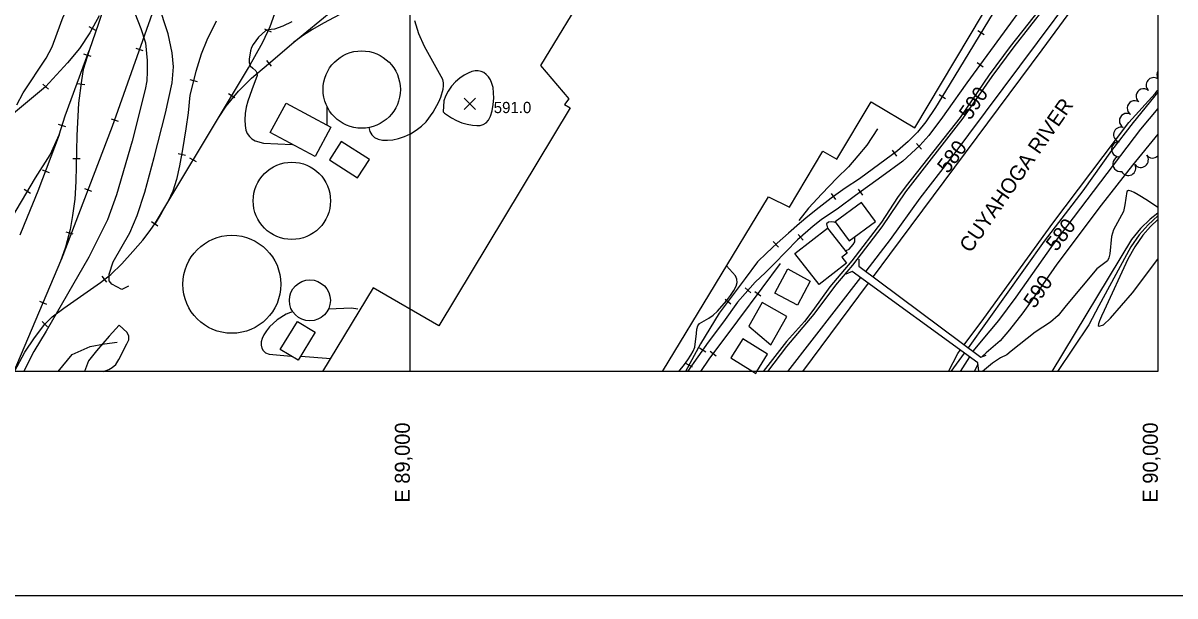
# Model space of a CAD drawing. Extents: x 79600 to 91800, y 75600 to 84400.
# Drawn here: x 88483 to 90023, y 75700 to 76466 of the extents above; entities that cross this region are included whole.
import ezdxf

# ---------------------------------------------------------------- set-up
doc = ezdxf.new("R2010")
doc.units = 0
for name, color, linetype in [('080-090$0$BLDG', 7, 'Continuous'), ('080-090$0$BRIDGE', 7, 'Continuous'), ('080-090$0$GRID', 7, 'Continuous'), ('080-090$0$INDEX', 7, 'Continuous'), ('080-090$0$INDXLBL', 7, 'Continuous'), ('080-090$0$INTER', 7, 'Continuous'), ('080-090$0$ROAD', 7, 'Continuous'), ('080-090$0$RR', 7, 'Continuous'), ('080-090$0$SPOTMARK', 7, 'Continuous'), ('080-090$0$SPOTS', 7, 'Continuous'), ('080-090$0$TI_BORDER', 7, 'Continuous'), ('080-090$0$TRANSPWRLN', 7, 'Continuous'), ('080-090$0$TREES', 7, 'Continuous'), ('080-090$0$WALL', 7, 'Continuous'), ('080-090$0$WATER', 7, 'Continuous')]:
    doc.layers.add(name, color=color, linetype=linetype)

# ---------------------------------------------------------------- blocks, each defined once
blk = doc.blocks.new('080-090$0$SPOTS')
at = {"layer": '080-090$0$SPOTMARK'}
for p, q in [((-0.5, -0.5), (0.5, 0.5)), ((-0.5, 0.5), (0.5, -0.5))]:
    blk.add_line(p, q, dxfattribs=at)

msp = doc.modelspace()

# ---------------------------------------------------------------- linework, layer by layer
at = {"layer": '080-090$0$BLDG'}
for points in [[(89338, 76000), (89479.4, 76233.6), (89507.5, 76219.7), (89552.3, 76294.8), (89571, 76283.7), (89616.8, 76360.6), (89675.1, 76325.8), (90000, 76870.3)], [(89239.3, 76515.7), (89174.8, 76409.2), (89212.8, 76364.6), (89207, 76356.8), (89214.5, 76352.5), (89038.6, 76060.9), (88950.8, 76111.9), (88883.5, 76000)]]:
    msp.add_lwpolyline(points, dxfattribs=at)
for points in [[(88813.5, 76319.5), (88834.8, 76358.9), (88894.6, 76326.7), (88873.4, 76287.3)], [(88892.6, 76283.1), (88930.1, 76258.9), (88945.9, 76283.5), (88908.4, 76307.6)], [(89587.6, 76174.8), (89622.6, 76200.8), (89603.8, 76226.1), (89568.8, 76200.2)], [(89584.5, 76158.3), (89577.5, 76152.9), (89583.8, 76144.7), (89547.1, 76116.3), (89514.9, 76158), (89558.6, 76191.8)], [(88873.6, 76052.6), (88850.8, 76015), (88826.9, 76029.5), (88849.7, 76067.1)], [(89429.1, 76018.4), (89458.6, 76000), (89462.7, 75997.5), (89463.8, 76000), (89478.3, 76023.2), (89445.1, 76043.9)]]:
    msp.add_lwpolyline(points, close=True, dxfattribs=at)
for centre, radius in [((88935.7, 76377), 51.7), ((88842.3, 76228.2), 51.7), ((88762.1, 76116.6), 65.5), ((88866.4, 76095.1), 27.4)]:
    msp.add_circle(centre, radius, dxfattribs=at)
at = {"layer": '080-090$0$BRIDGE'}
for p, q in [((89600.2, 76150.4), (89600.5, 76140.9)), ((89600.5, 76140.9), (89763.4, 76019.1)), ((89591.4, 76133.9), (89583, 76130)), ((89759.3, 76011.5), (89591.4, 76133.9)), ((89763.4, 76019.1), (89770.4, 76022.1)), ((89760.8, 76000.3), (89759.3, 76011.5))]:
    msp.add_line(p, q, dxfattribs=at)
at = {"layer": '080-090$0$GRID'}
for p, q in [((89000, 80000), (89000, 76000)), ((90000, 80000), (90000, 76000)), ((90000, 76000), (85000, 76000))]:
    msp.add_line(p, q, dxfattribs=at)
at = {"layer": '080-090$0$INDEX'}
for p, q in [((89602.7, 76125.6), (89504.9, 76000)), ((89748.1, 76019.7), (89735.8, 76000)), ((89759.6, 76009.4), (89754.5, 76000))]:
    msp.add_line(p, q, dxfattribs=at)
for points in [[(90000, 76683.9), (89984.2, 76665.3), (89905.3, 76557.8), (89849.5, 76487.6), (89807.6, 76433.9), (89778.1, 76394.6), (89739.5, 76338.6), (89662.6, 76240.3), (89630.9, 76193.6), (89591.9, 76142.4), (89569, 76115.4), (89540.1, 76076.8), (89503.8, 76033.6), (89478, 76000)], [(90000, 76656.6), (89723.2, 76285.1), (89681.9, 76231.6), (89642.4, 76176.6), (89609.5, 76134.2)], [(90000, 76351.6), (89976.8, 76324.1), (89860.2, 76170.5), (89810, 76099.5), (89787, 76068.4), (89763.8, 76040.8), (89753.3, 76027.9), (89752.8, 76027.1)], [(90000, 76317.4), (89966, 76275.8), (89924.5, 76222.2), (89865.1, 76143.7), (89830.7, 76094), (89819.4, 76078.3), (89801.7, 76055.7), (89789.2, 76041.2), (89770.6, 76025.1), (89765.3, 76020.1), (89765.3, 76019.9)]]:
    msp.add_lwpolyline(points, dxfattribs=at)
at = {"layer": '080-090$0$INTER'}
for p, q in [((88889.6, 76329.4), (88889.5, 76353.7)), ((89569.8, 76198.8), (89567.2, 76199.9)), ((88854.1, 76020.6), (88894.4, 76017.5)), ((89741.2, 76024.7), (89723.5, 76000))]:
    msp.add_line(p, q, dxfattribs=at)
for points in [[(90000, 76728.5), (89979.2, 76679.8), (89972.4, 76659.5), (89969.6, 76652.9), (89960.4, 76638.5), (89903.9, 76561.6), (89880.7, 76530.9), (89849.9, 76494.3), (89802.8, 76434.4), (89774.5, 76396.6), (89735.9, 76339.8), (89663.8, 76248.3), (89651.9, 76232.8), (89630.4, 76199.5), (89591, 76147.8), (89561.7, 76113.1), (89538.9, 76081.6), (89527.6, 76066.7), (89503.5, 76040.1), (89472.5, 76000)], [(88474.7, 76356.4), (88483.1, 76372.6), (88513.8, 76419.1), (88522, 76434.2), (88533.4, 76465.8), (88536.6, 76474), (88545.1, 76490.1), (88560, 76510), (88563.8, 76515.2), (88566.3, 76519.8), (88567.2, 76524.1), (88566.6, 76528.8), (88564.4, 76534.1), (88560.8, 76539.8), (88556, 76545.6), (88550.2, 76551.1), (88543.5, 76556.2), (88536.1, 76560.8), (88528.2, 76564.5), (88519.8, 76567.1), (88511.1, 76568.2), (88486.6, 76564.6), (88481.3, 76563.9)], [(88842.1, 76467.7), (88830.1, 76461.5), (88819.2, 76457.7), (88814.8, 76457.3), (88810.9, 76457), (88806.9, 76455.5), (88797.9, 76446.9), (88790.7, 76437.4), (88788.4, 76433.3), (88786.9, 76428.7), (88785.4, 76417.8), (88785.3, 76413.2), (88786.6, 76408.5), (88790.2, 76405.4), (88794, 76402.2), (88795.6, 76399.5), (88796, 76395.7), (88788.7, 76376.6), (88783.3, 76361.5), (88781.3, 76353.4), (88780, 76344.8), (88779.5, 76336.4), (88779.7, 76328.9), (88780.8, 76322.8), (88782.7, 76318.1), (88785.5, 76314.3), (88789, 76311.1), (88793.4, 76308.5), (88804.2, 76305.1), (88842.8, 76303.7)], [(88945.2, 76326.2), (88946.6, 76321.1), (88949.2, 76316.5), (88952.9, 76312.9), (88957.9, 76310.5), (88963.7, 76309.3), (88970.3, 76309.1), (88977.4, 76309.8), (88984.9, 76311.5), (88992.8, 76314.2), (89000.8, 76318), (89008.7, 76322.6), (89015.8, 76327.9), (89021.8, 76333.6), (89031.2, 76346.6), (89038.6, 76360.4), (89041.3, 76366.9), (89044.5, 76377.4), (89045, 76381.9), (89045, 76386.1), (89044.1, 76390.6), (89019.8, 76434.7), (89012.1, 76451.5), (89006.7, 76469)], [(90000, 76373.7), (89967.1, 76333), (89938.2, 76295.6), (89899.7, 76241.6), (89848.1, 76174.2), (89746.3, 76031.9)], [(90000, 76219.1), (89986.1, 76228.5), (89973.9, 76236.3), (89968.6, 76239.3), (89964.3, 76241.3), (89960.9, 76242), (89958.6, 76240.9), (89955.9, 76222.8), (89954, 76214), (89940.9, 76189.4), (89938.2, 76180.5), (89935.7, 76157.3), (89934.7, 76152.1), (89932.6, 76148), (89918.6, 76137.3), (89877.6, 76088.3), (89866.8, 76075), (89856.6, 76066.2), (89836.1, 76052.7), (89803.9, 76027.1), (89798, 76022.2), (89789.9, 76018.4), (89778.9, 76011.3), (89765.8, 76000)], [(90000, 76211.8), (89989.7, 76203.5), (89976.8, 76191.1), (89964.9, 76176.5), (89858.5, 76000)], [(90000, 76208.1), (89987.2, 76196.3), (89975.1, 76182.8), (89963.9, 76166.7), (89921.4, 76087.9), (89907.7, 76062.4), (89865.7, 76000)], [(90000, 76203.2), (89990.2, 76194.1), (89979.9, 76182.1), (89969.3, 76166.6), (89959.8, 76150.2), (89928.2, 76081.5), (89924.7, 76073.9), (89922.1, 76067.8), (89920.6, 76063.8), (89920.5, 76061.5), (89921.6, 76060.6), (89927.5, 76062.6), (89936.8, 76071.5), (89966.2, 76105.2), (90000, 76150.1)], [(89567.2, 76199.9), (89564, 76200.2), (89559.8, 76199.8), (89557.2, 76197.5), (89558.5, 76191.7)], [(89581.4, 76162.3), (89583.5, 76161.7), (89587.2, 76163.5), (89592.8, 76169.8), (89594.9, 76173.2), (89595.1, 76180.4)], [(89359.8, 76000), (89367.2, 76009.4), (89371.7, 76015.7), (89375.8, 76022), (89378.9, 76027.4), (89380.9, 76032.5), (89383.2, 76050.8), (89383.8, 76056.6), (89385.1, 76061), (89387.2, 76064.1), (89399.7, 76071.3), (89405.5, 76075.2), (89411.5, 76080.7), (89423.4, 76094.6), (89428.9, 76101.6), (89433.4, 76108.2), (89436.5, 76114.1), (89437.8, 76119.2), (89437.4, 76123.6), (89435.4, 76127.9), (89423.5, 76141.2)], [(88843.6, 76079.7), (88840.7, 76079), (88834.5, 76076.5), (88822.8, 76069.2), (88812.4, 76059.6), (88808.2, 76054.5), (88804.8, 76049.3), (88802.5, 76044.3), (88801.3, 76039.6), (88801.2, 76035.2), (88802.1, 76031.3), (88803.8, 76028), (88807, 76025.2), (88811.9, 76023.2), (88841.5, 76020.7)], [(88930.6, 76083.4), (88922.2, 76084.7), (88891.2, 76083.2)], [(88611.4, 76062.2), (88598.2, 76047.5), (88581.1, 76027.5), (88570.4, 76014.1), (88565.1, 76000)], [(88590.5, 76000), (88597.5, 76002.8), (88602.2, 76005.3), (88607, 76009.5), (88611.2, 76015.9), (88621.9, 76037.1), (88624.2, 76042.4), (88624.4, 76047.2), (88622, 76052), (88611.4, 76062.2)]]:
    msp.add_lwpolyline(points, dxfattribs=at)
msp.add_lwpolyline([(89046.6, 76345.6), (89055.8, 76339.1), (89062.3, 76335.5), (89069.5, 76332.6), (89076.9, 76330.5), (89083.7, 76329.2), (89089.4, 76328.7), (89094.2, 76329.1), (89098.3, 76330.3), (89101.9, 76332.5), (89105, 76336), (89107.7, 76341.3), (89109.9, 76348.5), (89111.4, 76356.8), (89112.2, 76365.3), (89112.1, 76372.8), (89111.3, 76379.5), (89109.8, 76385.2), (89107.7, 76390.1), (89105.2, 76394.1), (89102.2, 76397.3), (89098.9, 76399.6), (89095.3, 76401.1), (89091.4, 76401.8), (89087.4, 76401.9), (89083, 76401), (89078, 76399.1), (89072.5, 76396.2), (89066.7, 76392.1), (89061, 76387.1), (89055.7, 76381.4), (89051.1, 76375), (89047.7, 76368.3), (89045.6, 76361.7), (89044.5, 76347.3)], close=True, dxfattribs=at)
at = {"layer": '080-090$0$ROAD'}
for p, q in [((88632.3, 76479.2), (88640.2, 76458.4)), ((88676.9, 76451.6), (88663.5, 76492)), ((88640.2, 76458.4), (88646.6, 76439.4)), ((88682.2, 76426), (88676.9, 76451.6)), ((88646.6, 76439.4), (88649, 76415.6)), ((88684.1, 76407.4), (88682.2, 76426)), ((88648.8, 76401), (88648.4, 76388.5)), ((88649, 76415.6), (88648.8, 76401)), ((88682.1, 76385.8), (88684.1, 76407.4)), ((88648.4, 76388.5), (88646.1, 76377.2)), ((88673.3, 76345.6), (88682.1, 76385.8)), ((88646.1, 76377.2), (88628.8, 76308)), ((88658.4, 76286.2), (88673.3, 76345.6)), ((88628.8, 76308), (88607.9, 76236.2)), ((88645.7, 76240), (88658.4, 76286.2)), ((88607.9, 76236.2), (88596, 76203)), ((88635.4, 76208.7), (88645.7, 76240)), ((88596, 76203), (88571, 76152.7)), ((88625.6, 76185.4), (88635.4, 76208.7)), ((88603.3, 76146.8), (88625.6, 76185.4)), ((88571, 76152.7), (88514, 76054.2)), ((88597.9, 76130.4), (88603.3, 76146.8)), ((88598, 76121.3), (88597.9, 76130.4)), ((88601.8, 76116.6), (88598, 76121.3)), ((88615, 76109.9), (88601.8, 76116.6)), ((88624.1, 76114.2), (88615, 76109.9)), ((88514, 76054.2), (88497.4, 76026.7)), ((88548.4, 76022.6), (88572.6, 76033.5)), ((88572.6, 76033.5), (88591.9, 76037.1)), ((88591.9, 76037.1), (88608.6, 76039.4)), ((88497.4, 76026.7), (88486.6, 76005.8)), ((88529.9, 76000), (88548.4, 76022.6)), ((88486.6, 76005.8), (88483.9, 76000))]:
    msp.add_line(p, q, dxfattribs=at)
at = {"layer": '080-090$0$RR'}
for p, q in [((88674.3, 76532.4), (88602.3, 76327.7)), ((89810.8, 76530.7), (89716.3, 76374.7)), ((88594, 76495.4), (88583.7, 76465.3)), ((88845.1, 76440.3), (88914.6, 76497.7)), ((88813.3, 76461.2), (88822, 76485.1)), ((88913.1, 76481), (88884.8, 76465.7)), ((88583.7, 76465.3), (88571.4, 76429)), ((88584.6, 76475.4), (88572.1, 76452.7)), ((88741.3, 76468.6), (88728.7, 76442.9)), ((88884.8, 76465.7), (88870.1, 76457.1)), ((89803.2, 76465.6), (89744.9, 76385.8)), ((89811.7, 76477.4), (89803.2, 76465.6)), ((88572.1, 76452.7), (88558.2, 76432)), ((88571, 76461.1), (88579.7, 76456.3)), ((88803.6, 76440.1), (88813.3, 76461.2)), ((88815.3, 76453.6), (88806.2, 76457.8)), ((88858, 76449.5), (88845.1, 76440.3)), ((88870.1, 76457.1), (88858, 76449.5)), ((89759.5, 76455.7), (89768.1, 76450.5)), ((88558.2, 76432), (88542.3, 76412.5)), ((88633.8, 76432.3), (88643.2, 76429)), ((88728.7, 76442.9), (88721.1, 76424.3)), ((88784.3, 76406.1), (88803.6, 76440.1)), ((88811.1, 76411.3), (88845.1, 76440.3)), ((88539.4, 76341.8), (88571.4, 76429)), ((88571.4, 76429), (88563.1, 76404)), ((88573.8, 76421.1), (88564.4, 76424.5)), ((88721.1, 76424.3), (88714.1, 76401.3)), ((88542.3, 76412.5), (88513.1, 76380.5)), ((88563.1, 76404), (88561.1, 76389.2)), ((88714.1, 76401.3), (88706, 76369.5)), ((88744.3, 76339.3), (88784.3, 76406.1)), ((88788.5, 76392.3), (88811.1, 76411.3)), ((88815.3, 76408.3), (88808.8, 76415.9)), ((89758.7, 76413.1), (89766.7, 76407.2)), ((88561.1, 76389.2), (88557, 76358.7)), ((88706.1, 76390.2), (88715.8, 76387.7)), ((88771, 76374.7), (88788.5, 76392.3)), ((89744.9, 76385.8), (89717.3, 76347.5)), ((88513.1, 76380.5), (88431.4, 76313.2)), ((88509.6, 76384), (88517, 76377.3)), ((88555.5, 76385.2), (88565.4, 76383.9)), ((88754.6, 76354.7), (88771, 76374.7)), ((88766.2, 76366), (88757.6, 76371.2)), ((89716.3, 76374.7), (89702.9, 76352.8)), ((89707.7, 76370.2), (89716.2, 76365)), ((88557, 76358.7), (88555, 76315.5)), ((88706, 76369.5), (88703.6, 76345.7)), ((88531.4, 76316.5), (88539.4, 76341.8)), ((88703.6, 76345.7), (88700.7, 76324.3)), ((88744.3, 76339.3), (88754.6, 76354.7)), ((89702.9, 76352.8), (89689.7, 76333.7)), ((89712.2, 76340.1), (89694.1, 76315.6)), ((89717.3, 76347.5), (89712.2, 76340.1)), ((88540, 76327.2), (88530.5, 76330.2)), ((88602.3, 76327.7), (88533.9, 76149.5)), ((88600.6, 76338), (88610, 76334.6)), ((88675.1, 76224), (88744.3, 76339.3)), ((88700.7, 76324.3), (88696.3, 76296.8)), ((89625.1, 76324.4), (89611, 76302.6)), ((89689.7, 76333.7), (89678.6, 76320.1)), ((88531.4, 76316.5), (88502.9, 76241.2)), ((88519.1, 76289.7), (88531.4, 76316.5)), ((88555, 76315.5), (88553.6, 76254.1)), ((89678.6, 76320.1), (89666.2, 76307.6)), ((89694.1, 76315.6), (89681.8, 76302)), ((88696.3, 76296.8), (88692.1, 76275.1)), ((89611, 76302.6), (89599, 76288.3)), ((89651.8, 76294.9), (89628.4, 76277.5)), ((89644.8, 76295.9), (89650.7, 76287.9)), ((89666.2, 76307.6), (89651.8, 76294.9)), ((89681.8, 76302), (89659.3, 76281.1)), ((89677.5, 76304.8), (89684.3, 76297.5)), ((88499.8, 76259.1), (88519.1, 76289.7)), ((88549.3, 76285), (88559.3, 76284.7)), ((88690.2, 76291.3), (88700, 76289.4)), ((88714.7, 76280.3), (88706.1, 76285.4)), ((89599, 76288.3), (89586.4, 76273.7)), ((89659.3, 76281.1), (89631.2, 76260.8)), ((88508.3, 76269.5), (88517.7, 76266)), ((88692.1, 76275.1), (88688.1, 76256.9)), ((89586.4, 76273.7), (89570.8, 76258.5)), ((89628.4, 76277.5), (89601.3, 76257.8)), ((88448.7, 76174), (88499.8, 76259.1)), ((88553.6, 76254.1), (88552.1, 76230.3)), ((88688.1, 76256.9), (88683.1, 76241)), ((89570.8, 76258.5), (89550.9, 76237.4)), ((89601.3, 76257.8), (89581.9, 76245)), ((89631.2, 76260.8), (89596, 76235.2)), ((88493, 76238.1), (88484.5, 76243.2)), ((88502.9, 76241.2), (88488.3, 76206.2)), ((88565, 76244.6), (88574.3, 76241.1)), ((88683.1, 76241), (88677, 76227.8)), ((89550.9, 76237.4), (89532.9, 76218.4)), ((89563.2, 76231.8), (89547.2, 76219.4)), ((89581.9, 76245), (89563.2, 76231.8)), ((89563.4, 76238), (89569.1, 76229.9)), ((89596, 76235.2), (89573.1, 76218.5)), ((89599.3, 76243.8), (89605.1, 76235.7)), ((88552.1, 76230.3), (88549.2, 76208.5)), ((88660, 76198.6), (88675.1, 76224)), ((88677, 76227.8), (88668, 76212.1)), ((89532.9, 76218.4), (89520.2, 76202)), ((89547.2, 76219.4), (89532.2, 76207.1)), ((89573.1, 76218.5), (89549.9, 76202.9)), ((88488.3, 76206.2), (88478.6, 76182.3)), ((88549.2, 76208.5), (88546.1, 76190.1)), ((88665, 76207), (88659.5, 76197.9)), ((88668, 76212.1), (88665, 76207)), ((89532.2, 76207.1), (89521.1, 76197.8)), ((89549.9, 76202.9), (89539.1, 76194.2)), ((88546.1, 76190.1), (88539.9, 76166.2)), ((88540, 76186.8), (88549.7, 76184.3)), ((88643.3, 76175.8), (88653.1, 76188.7)), ((88653.1, 76188.7), (88660, 76198.6)), ((88663, 76194.3), (88654.8, 76200)), ((89521.1, 76197.8), (89506.1, 76184.8)), ((89539.1, 76194.2), (89518.3, 76175.9)), ((88629.6, 76160.5), (88643.3, 76175.8)), ((89491.1, 76171.6), (89476.7, 76158.4)), ((89486, 76173.7), (89492.8, 76166.3)), ((89518.3, 76175.9), (89487.1, 76144.1)), ((89506.1, 76184.8), (89491.1, 76171.6)), ((89519.1, 76183.3), (89525.8, 76175.8)), ((88539.9, 76166.2), (88533.1, 76147.7)), ((88614.8, 76144.2), (88629.6, 76160.5)), ((89476.7, 76158.4), (89464.7, 76146.6)), ((88533.1, 76147.7), (88470.7, 76000)), ((88600.1, 76129.9), (88614.8, 76144.2)), ((89464.7, 76146.6), (89448.4, 76124.2)), ((89495.1, 76144.4), (89470.7, 76111.3)), ((89487.1, 76144.1), (89475.5, 76132.6)), ((88586.4, 76119), (88600.1, 76129.9)), ((88595, 76119.4), (88588.8, 76127.3)), ((89448.4, 76124.2), (89413.5, 76078.1)), ((89475.5, 76132.6), (89461.9, 76119.6)), ((88537.4, 76084.7), (88586.4, 76119)), ((89470.7, 76111.3), (89438.1, 76067.8)), ((89461.9, 76119.6), (89448.4, 76104.3)), ((89448.4, 76111.8), (89455.9, 76105.2)), ((88505, 76094.1), (88514.2, 76090.2)), ((89421.4, 76096.7), (89429.3, 76090.7)), ((89448.4, 76104.3), (89438, 76092.6)), ((89461.4, 76107.2), (89469.4, 76101.2)), ((88522, 76073), (88537.4, 76084.7)), ((89413.5, 76078.1), (89388.6, 76037.1)), ((89438, 76092.6), (89419.6, 76066.5)), ((88498.1, 76045.2), (88512.1, 76063.2)), ((88515.7, 76059.7), (88508.7, 76066.8)), ((88512.1, 76063.2), (88522, 76073)), ((89419.6, 76066.5), (89398.8, 76039.4)), ((89438.1, 76067.8), (89399.9, 76016.5)), ((88485.3, 76025.9), (88498.1, 76045.2)), ((89388.6, 76037.1), (89368.4, 76000)), ((89398.8, 76039.4), (89371.4, 76000)), ((89387.5, 76031.9), (89395.7, 76026.2)), ((88471.5, 76000), (88485.3, 76025.9)), ((89399.9, 76016.5), (89388.5, 76000)), ((89401.5, 76027.1), (89409.6, 76021.1)), ((89368.7, 76011), (89377.5, 76006.2))]:
    msp.add_line(p, q, dxfattribs=at)
at = {"layer": '080-090$0$TI_BORDER'}
msp.add_lwpolyline([(84700, 80300), (91700, 80300), (91700, 75700), (84700, 75700)], close=True, dxfattribs=at)
at = {"layer": '080-090$0$TRANSPWRLN'}
for points in [[(89487.9, 76104.6), (89505.2, 76137.1), (89535.3, 76121), (89518.1, 76088.6)], [(89453.2, 76060.8), (89482.6, 76035.6), (89504.2, 76073.6), (89471.2, 76092.4)]]:
    msp.add_lwpolyline(points, close=True, dxfattribs=at)
at = {"layer": '080-090$0$TREES'}
for centre, start, end in [((90008.8, 76396.9), 151.0779, 208.9221), ((89994.4, 76382.9), 56.2139, 225.0535), ((89981, 76368.1), 50.41, 230.41), ((89969.1, 76352.1), 56.5783, 236.5783), ((89958.6, 76335.1), 59.9909, 239.9909), ((89950.9, 76316.8), 74.3202, 254.3202), ((89948.1, 76297.2), 89.117, 269.117), ((89949.8, 76277.4), 101.0699, 281.0699), ((89977.4, 76282.9), 218.6217, 38.6217), ((89993, 76295.4), 218.6217, 314.5047), ((89960.6, 76272.1), 207.0327, 27.0327)]:
    msp.add_arc(centre, 10, start, end, dxfattribs=at)
at = {"layer": '080-090$0$WALL'}
msp.add_line((89612.9, 76118.2), (89524.8, 76000), dxfattribs=at)
msp.add_lwpolyline([(90000, 76641.5), (89845, 76429.9), (89641.4, 76156.6), (89619.3, 76126.9)], dxfattribs=at)
at = {"layer": '080-090$0$WATER'}
for p, q in [((89961.5, 76332.8), (89996.4, 76371.9)), ((89996.4, 76371.9), (89999, 76375.1)), ((89999, 76375.1), (90000, 76376.3)), ((89859.8, 76198.3), (89961.5, 76332.8)), ((89767.5, 76070.8), (89859.8, 76198.3)), ((89741.3, 76035.6), (89767.5, 76070.8)), ((89720.3, 76000.2), (89732.7, 76024.1)), ((89732.7, 76024.1), (89736, 76028.5))]:
    msp.add_line(p, q, dxfattribs=at)

# ---------------------------------------------------------------- block references
at = {"layer": '080-090$0$SPOTMARK', "xscale": 15, "yscale": 15}
msp.add_blockref('080-090$0$SPOTS', (89080.3, 76358), dxfattribs=at)

# ---------------------------------------------------------------- texts
at = {"layer": '080-090$0$GRID'}
for s, p in [('E 89,000', (89000, 75824.8)), ('E 90,000', (90000, 75824.8))]:
    msp.add_text(s, height=20, rotation=90, dxfattribs=at).set_placement(p)
at = {"layer": '080-090$0$INDXLBL'}
for s, rotation, p in [('590', 55.6549, (89749.1, 76335)), ('580', 53.4981, (89719.5, 76263.6)), ('580', 52.4736, (89864.5, 76159.4)), ('590', 55.5261, (89835.3, 76083.2))]:
    msp.add_text(s, height=20, rotation=rotation, dxfattribs=at).set_placement(p)
at = {"layer": '080-090$0$SPOTS'}
msp.add_text('591.0', height=15, dxfattribs=at).set_placement((89112.2, 76345.5))
at = {"layer": '080-090$0$WATER'}
msp.add_text('CUYAHOGA RIVER', height=20, rotation=55.1648, dxfattribs=at).set_placement((89749.6, 76157.5))

doc.saveas('drawing.dxf')
